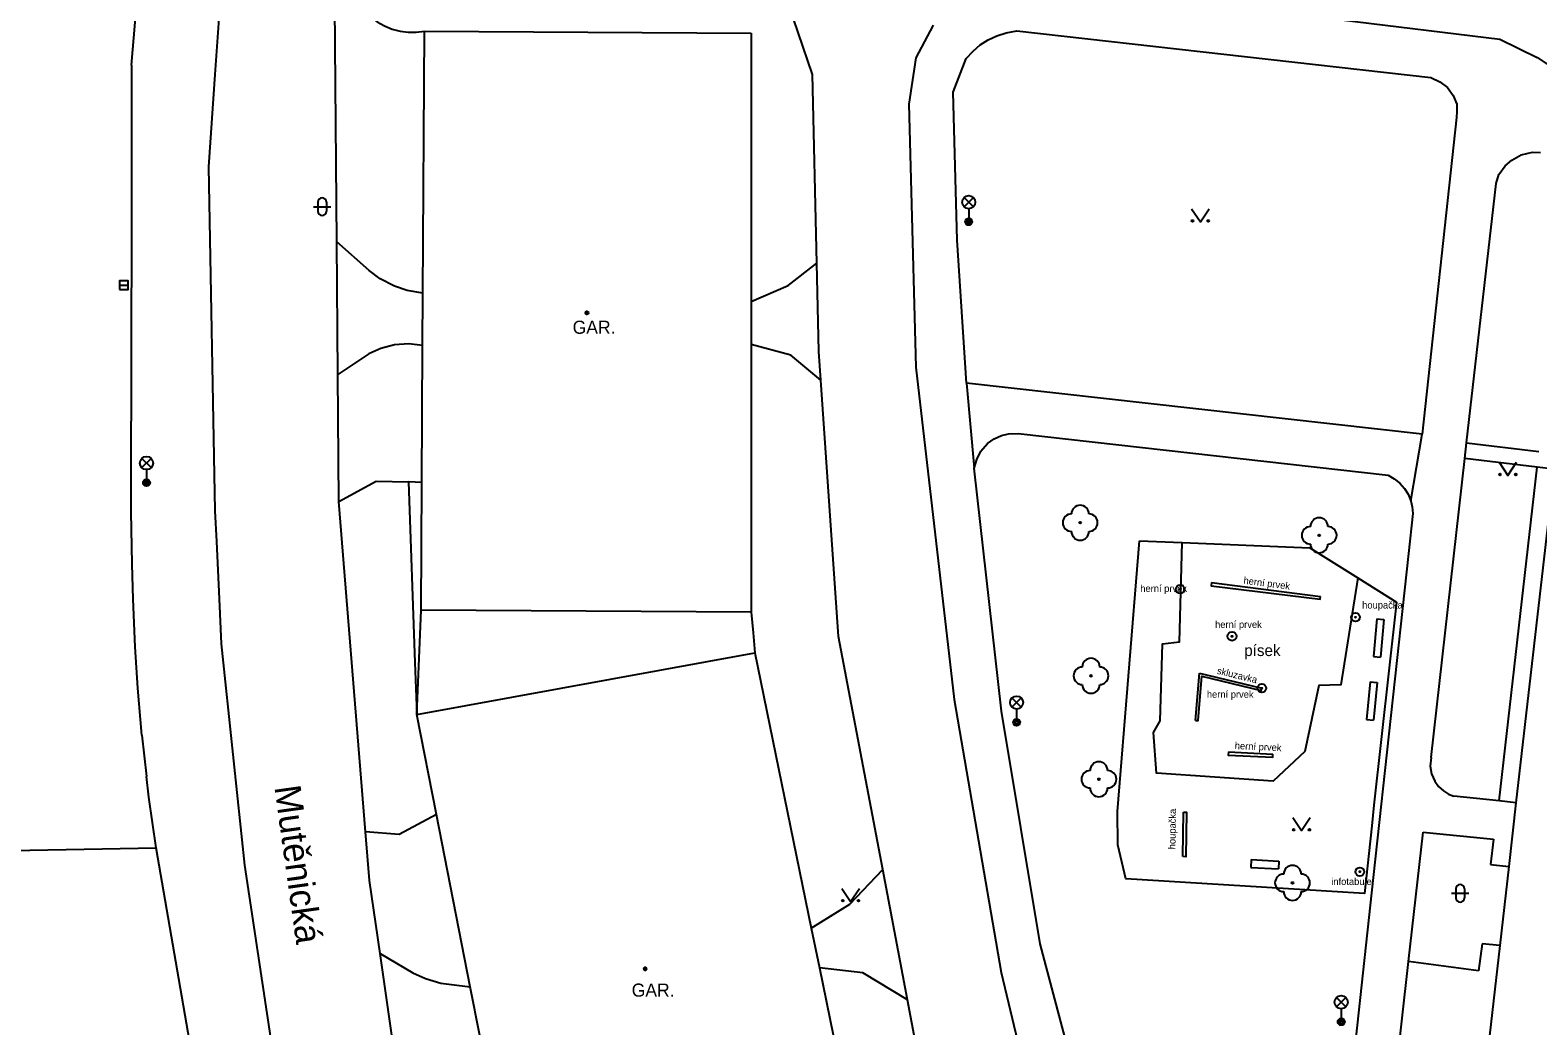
# Model space of a CAD drawing. Extents: x -595546 to -593986, y -1160845 to -1159202.
# Drawn here: x -594672.6 to -594586.3, y -1160259.2 to -1160202.2 of the extents above; entities that cross this region are included whole.
import ezdxf

# ---------------------------------------------------------------- set-up
doc = ezdxf.new("R2010")
doc.units = 0
for name, color, linetype in [('Level 22', 7, 'Continuous'), ('Level 25', 7, 'Continuous'), ('Level 27', 7, 'Continuous'), ('Level 33', 7, 'Continuous'), ('Level 36', 7, 'Continuous'), ('Level 39', 7, 'Continuous'), ('Nazvy ulic', 7, 'Continuous'), ('Specificka linie pasportu komunikaci', 7, 'Continuous'), ('TM - budovy zdene_ betonove - VP', 7, 'Continuous'), ('TM - chodniky - VP', 7, 'Continuous'), ('TM - komunikace - VP', 7, 'Continuous'), ('TM - lavicka', 7, 'Continuous'), ('TM - plot dreveny - VP', 7, 'Continuous'), ('TM - pomocna konstrukcni linie', 7, 'Continuous'), ('TM - popis objektu', 7, 'Continuous'), ('TM - popis povrchu', 7, 'Continuous'), ('TM - poznamka', 7, 'Continuous'), ('TM - predmet maleho rozsahu (zamereny obvodem)', 7, 'Continuous'), ('TM - rozhrani ploch obecne - VP', 7, 'Continuous'), ('TM - vjezd na pozemek', 7, 'Continuous')]:
    doc.layers.add(name, color=color, linetype=linetype)

msp = doc.modelspace()

# ---------------------------------------------------------------- linework, layer by layer
at = {"layer": 'Level 22'}
for centre in [(-594612.47, -1160230.38), (-594598.79, -1160231.1), (-594611.85, -1160239.14), (-594611.4, -1160245.06), (-594600.32, -1160250.99)]:
    msp.add_circle(centre, 0.05, dxfattribs=at)
for centre, start, end in [((-594612.47, -1160229.88), 0, 180), ((-594612.97, -1160230.38), 90, 270), ((-594611.97, -1160230.38), 270, 90), ((-594599.29, -1160231.1), 90, 270), ((-594598.79, -1160230.6), 0, 180), ((-594598.29, -1160231.1), 270, 90), ((-594612.47, -1160230.88), 180, 0), ((-594598.79, -1160231.6), 180, 0), ((-594611.85, -1160238.64), 0, 180), ((-594612.35, -1160239.14), 90, 270), ((-594611.35, -1160239.14), 270, 90), ((-594611.85, -1160239.64), 180, 0), ((-594611.4, -1160244.56), 0, 180), ((-594611.9, -1160245.06), 90, 270), ((-594610.9, -1160245.06), 270, 90), ((-594611.4, -1160245.56), 180, 0), ((-594600.32, -1160250.49), 0, 180), ((-594600.82, -1160250.99), 90, 270), ((-594599.82, -1160250.99), 270, 90), ((-594600.32, -1160251.49), 180, 0)]:
    msp.add_arc(centre, 0.5, start, end, dxfattribs=at)
at = {"layer": 'Level 25'}
for centre, radius in [((-594606.75, -1160234.19), 0.25), ((-594606.75, -1160234.19), 0.0303), ((-594596.71, -1160235.79), 0.25), ((-594596.71, -1160235.79), 0.0303), ((-594603.78, -1160236.88), 0.25), ((-594603.78, -1160236.88), 0.0303), ((-594602.07, -1160239.85), 0.25), ((-594602.07, -1160239.85), 0.0303), ((-594596.46, -1160250.35), 0.25), ((-594596.46, -1160250.35), 0.0303)]:
    msp.add_circle(centre, radius, dxfattribs=at)
at = {"layer": 'Level 27'}
msp.add_line((-594667.46, -1160216.79), (-594666.96, -1160216.79), dxfattribs=at)
msp.add_lwpolyline([(-594667.46, -1160217.04), (-594666.96, -1160217.04), (-594666.96, -1160216.54), (-594667.46, -1160216.54)], close=True, dxfattribs=at)
at = {"layer": 'Level 33'}
for p, q in [((-594619.115, -1160212.3), (-594618.585, -1160211.77)), ((-594619.115, -1160211.77), (-594618.585, -1160212.3)), ((-594618.85, -1160212.41), (-594618.85, -1160213.16)), ((-594666.175, -1160227.23), (-594665.645, -1160226.7)), ((-594666.175, -1160226.7), (-594665.645, -1160227.23)), ((-594665.91, -1160227.34), (-594665.91, -1160228.09)), ((-594616.375, -1160240.94), (-594615.845, -1160240.41)), ((-594616.375, -1160240.41), (-594615.845, -1160240.94)), ((-594616.11, -1160241.05), (-594616.11, -1160241.8)), ((-594597.795, -1160258.08), (-594597.265, -1160257.55)), ((-594597.795, -1160257.55), (-594597.265, -1160258.08)), ((-594597.53, -1160258.19), (-594597.53, -1160258.94))]:
    msp.add_line(p, q, dxfattribs=at)
for centre, radius in [((-594618.85, -1160212.035), 0.375), ((-594618.85, -1160213.16), 0.2), ((-594618.85, -1160213.16), 0.145), ((-594618.85, -1160213.16), 0.0876), ((-594665.91, -1160226.965), 0.375), ((-594665.91, -1160228.09), 0.2), ((-594665.91, -1160228.09), 0.145), ((-594665.91, -1160228.09), 0.0876), ((-594616.11, -1160240.675), 0.375), ((-594616.11, -1160241.8), 0.2), ((-594616.11, -1160241.8), 0.145), ((-594616.11, -1160241.8), 0.0876), ((-594597.53, -1160257.815), 0.375), ((-594597.53, -1160258.94), 0.2), ((-594597.53, -1160258.94), 0.145), ((-594597.53, -1160258.94), 0.0876)]:
    msp.add_circle(centre, radius, dxfattribs=at)
at = {"layer": 'Level 36'}
for p, q in [((-594656.356, -1160212.296), (-594655.356, -1160212.296)), ((-594656.106, -1160212.046), (-594656.106, -1160212.546)), ((-594655.606, -1160212.046), (-594655.606, -1160212.546)), ((-594591.226, -1160251.586), (-594590.226, -1160251.586)), ((-594590.976, -1160251.336), (-594590.976, -1160251.836)), ((-594590.476, -1160251.336), (-594590.476, -1160251.836))]:
    msp.add_line(p, q, dxfattribs=at)
for points in [[(-594606.09, -1160212.41), (-594605.59, -1160213.16), (-594605.09, -1160212.41)], [(-594588.49, -1160226.92), (-594587.99, -1160227.67), (-594587.49, -1160226.92)], [(-594600.3, -1160247.25), (-594599.8, -1160248), (-594599.3, -1160247.25)], [(-594626.11, -1160251.31), (-594625.61, -1160252.06), (-594625.11, -1160251.31)]]:
    msp.add_lwpolyline(points, dxfattribs=at)
for centre in [(-594606.04, -1160213.11), (-594605.141, -1160213.11), (-594588.44, -1160227.62), (-594587.541, -1160227.62), (-594600.25, -1160247.95), (-594599.351, -1160247.95), (-594626.06, -1160252.01), (-594625.161, -1160252.01)]:
    msp.add_circle(centre, 0.05, dxfattribs=at)
for centre, start, end in [((-594655.856, -1160212.046), 0, 180), ((-594655.856, -1160212.546), 180, 0), ((-594590.726, -1160251.336), 0, 180), ((-594590.726, -1160251.836), 180, 0)]:
    msp.add_arc(centre, 0.25, start, end, dxfattribs=at)
at = {"layer": 'Level 39'}
for centre, radius in [((-594640.7, -1160218.37), 0.09), ((-594640.7, -1160218.37), 0.0398), ((-594637.37, -1160255.91), 0.09), ((-594637.37, -1160255.91), 0.0398)]:
    msp.add_circle(centre, radius, dxfattribs=at)
at = {"layer": 'Specificka linie pasportu komunikaci'}
for points in [[(-594654.4, -1160198.55), (-594654.38, -1160199.02), (-594654.3, -1160199.48), (-594654.16, -1160199.93), (-594653.96, -1160200.36), (-594653.71, -1160200.76), (-594653.42, -1160201.12), (-594653.08, -1160201.44), (-594652.7, -1160201.72), (-594652.29, -1160201.95), (-594651.85, -1160202.13), (-594651.4, -1160202.25), (-594650.93, -1160202.31), (-594650.47, -1160202.31), (-594650, -1160202.25)], [(-594650.09, -1160217.24), (-594651, -1160217.09), (-594651.71, -1160216.84), (-594652.54, -1160216.42), (-594653.16, -1160215.95), (-594655.02, -1160214.3)], [(-594631.3, -1160217.73), (-594629.19, -1160216.81), (-594627.55, -1160215.52)], [(-594650.11, -1160220.24), (-594650.9, -1160220.15), (-594651.71, -1160220.21), (-594652.5, -1160220.42), (-594653.18, -1160220.72), (-594654.96, -1160221.89)], [(-594627.32, -1160222.23), (-594629.04, -1160220.8), (-594631.3, -1160220.19)], [(-594618.98, -1160222.39), (-594618.53, -1160227.25)], [(-594593.55, -1160229.13), (-594592.89, -1160225.32)], [(-594590.35, -1160225.81), (-594586.21, -1160226.31)], [(-594586.31, -1160227.21), (-594590.45, -1160226.71)], [(-594588.49, -1160246.3), (-594586.31, -1160227.21)], [(-594585.34, -1160227.32), (-594586.31, -1160227.21)], [(-594650.15, -1160228.07), (-594650.92, -1160228.05)], [(-594650.44, -1160241.36), (-594650.19, -1160235.39)], [(-594676.72, -1160249.2), (-594665.36, -1160248.98)], [(-594627.86, -1160253.59), (-594625.66, -1160252.2), (-594623.77, -1160250.22)], [(-594652.54, -1160255.04), (-594650.66, -1160256.13), (-594649.95, -1160256.47), (-594649.06, -1160256.72), (-594647.38, -1160256.94)], [(-594622.36, -1160257.69), (-594624.92, -1160256.14), (-594627.4, -1160255.85)]]:
    msp.add_lwpolyline(points, dxfattribs=at)
at = {"layer": 'TM - budovy zdene_ betonove - VP'}
for points in [[(-594650.09, -1160217.24), (-594650, -1160202.25)], [(-594650, -1160202.25), (-594631.31, -1160202.36)], [(-594631.31, -1160202.36), (-594631.3, -1160217.73)], [(-594650.11, -1160220.24), (-594650.09, -1160217.24)], [(-594631.3, -1160217.73), (-594631.3, -1160220.19)], [(-594650.15, -1160228.07), (-594650.11, -1160220.24)], [(-594631.3, -1160220.19), (-594631.3, -1160235.5)], [(-594650.19, -1160235.39), (-594650.15, -1160228.07)], [(-594631.3, -1160235.5), (-594650.19, -1160235.39)], [(-594650.44, -1160241.36), (-594631.09, -1160237.82)], [(-594631.09, -1160237.82), (-594627.86, -1160253.59)], [(-594649.32, -1160247.07), (-594650.44, -1160241.36)], [(-594647.38, -1160256.94), (-594649.32, -1160247.07)], [(-594627.86, -1160253.59), (-594627.4, -1160255.85)], [(-594627.4, -1160255.85), (-594624.24, -1160271.28)], [(-594646.83, -1160259.72), (-594647.38, -1160256.94)]]:
    msp.add_lwpolyline(points, dxfattribs=at)
at = {"layer": 'TM - chodniky - VP'}
for points in [[(-594618.99, -1160203.82), (-594618.59, -1160203.39), (-594618.2, -1160203.04), (-594617.74, -1160202.74), (-594617.25, -1160202.52), (-594616.71, -1160202.34)], [(-594616.71, -1160202.34), (-594616.09, -1160202.23)], [(-594616.09, -1160202.23), (-594592.4, -1160204.91)], [(-594619.74, -1160205.75), (-594618.99, -1160203.82)], [(-594592.4, -1160204.91), (-594591.88, -1160205.16), (-594591.44, -1160205.47), (-594591.13, -1160205.93), (-594590.92, -1160206.43)], [(-594619.52, -1160214.21), (-594619.74, -1160205.75)], [(-594590.92, -1160206.43), (-594590.92, -1160206.84), (-594590.93, -1160207.19)], [(-594590.93, -1160207.19), (-594592.89, -1160225.32)], [(-594588.67, -1160210.96), (-594588.5, -1160210.45), (-594588.14, -1160209.96), (-594587.77, -1160209.64), (-594587.23, -1160209.33), (-594586.59, -1160209.17), (-594586.13, -1160209.2)], [(-594590.35, -1160225.81), (-594588.67, -1160210.96)], [(-594618.98, -1160222.39), (-594619.52, -1160214.21)], [(-594592.89, -1160225.32), (-594618.98, -1160222.39)], [(-594618.53, -1160227.25), (-594618.39, -1160226.77), (-594618.15, -1160226.28), (-594617.78, -1160225.85), (-594617.4, -1160225.58), (-594616.98, -1160225.39), (-594616.58, -1160225.29), (-594616.02, -1160225.27)], [(-594616.02, -1160225.27), (-594594.84, -1160227.65)], [(-594590.45, -1160226.71), (-594590.35, -1160225.81)], [(-594592.38, -1160243.81), (-594590.45, -1160226.71)], [(-594616.97, -1160241.16), (-594618.53, -1160227.25)], [(-594594.84, -1160227.65), (-594594.49, -1160227.86), (-594594.18, -1160228.12), (-594593.91, -1160228.42), (-594593.7, -1160228.75), (-594593.55, -1160229.13)], [(-594593.55, -1160229.13), (-594593.46, -1160229.48), (-594593.43, -1160229.85)], [(-594593.43, -1160229.85), (-594593.68, -1160232.15)], [(-594593.68, -1160232.15), (-594595.7, -1160250.68)], [(-594614.76, -1160254.48), (-594616.97, -1160241.16)], [(-594592.38, -1160243.81), (-594592.43, -1160244.31), (-594592.37, -1160244.75), (-594592.18, -1160245.16), (-594591.96, -1160245.47), (-594591.68, -1160245.72), (-594591.38, -1160245.91), (-594591.08, -1160246.02)], [(-594588.49, -1160246.3), (-594591.08, -1160246.02)], [(-594587.53, -1160246.41), (-594588.49, -1160246.3)], [(-594593.67, -1160255.49), (-594592.83, -1160248.09)], [(-594592.83, -1160248.09), (-594588.81, -1160248.49)], [(-594588.81, -1160248.49), (-594588.98, -1160249.94)], [(-594588.98, -1160249.94), (-594587.94, -1160250.05)], [(-594595.7, -1160250.68), (-594598.88, -1160280.08)], [(-594611.23, -1160267.8), (-594614.76, -1160254.48)], [(-594596.45, -1160280.24), (-594593.67, -1160255.49)]]:
    msp.add_lwpolyline(points, dxfattribs=at)
at = {"layer": 'TM - komunikace - VP'}
for points in [[(-594655.02, -1160214.3), (-594655.13, -1160200.78), (-594654.87, -1160199.26), (-594654.38, -1160198.2)], [(-594615.63, -1160199.37), (-594588.45, -1160202.71)], [(-594666.76, -1160204.2), (-594666.42, -1160200.15)], [(-594661.68, -1160200.18), (-594662, -1160204.74)], [(-594627.8, -1160204.74), (-594629.44, -1160199.9)], [(-594620.88, -1160201.91), (-594621.87, -1160203.78)], [(-594588.45, -1160202.71), (-594586.31, -1160203.76)], [(-594621.87, -1160203.78), (-594622.28, -1160206.43)], [(-594586.31, -1160203.76), (-594583.88, -1160205.38)], [(-594666.76, -1160204.2), (-594666.77, -1160209.29)], [(-594662, -1160204.74), (-594662.37, -1160210.01), (-594662, -1160229.7), (-594661.91, -1160231.45), (-594661.75, -1160234.74), (-594661.63, -1160237.31), (-594660.31, -1160249.97), (-594658.55, -1160261.63), (-594656.29, -1160271.98)], [(-594627.55, -1160215.52), (-594627.8, -1160204.74)], [(-594622.28, -1160206.43), (-594621.87, -1160221.48)], [(-594666.77, -1160209.29), (-594666.77, -1160214.38)], [(-594666.77, -1160214.38), (-594666.78, -1160219.48)], [(-594654.96, -1160221.89), (-594655.02, -1160214.3)], [(-594627.43, -1160220.59), (-594627.55, -1160215.52)], [(-594666.78, -1160219.48), (-594666.79, -1160224.57)], [(-594627.32, -1160222.23), (-594627.43, -1160220.59)], [(-594654.9, -1160229.17), (-594654.96, -1160221.89)], [(-594621.87, -1160221.48), (-594619.69, -1160240.49)], [(-594626.3, -1160236.89), (-594627.32, -1160222.23)], [(-594666.74, -1160232.75), (-594666.79, -1160229.75), (-594666.79, -1160224.57)], [(-594585.34, -1160227.32), (-594587.53, -1160246.41)], [(-594653.38, -1160248.06), (-594654.9, -1160229.17)], [(-594666.68, -1160234.75), (-594666.74, -1160232.75)], [(-594666.55, -1160237.48), (-594666.68, -1160234.75)], [(-594666.4, -1160239.84), (-594666.55, -1160237.48)], [(-594623.77, -1160250.22), (-594626.3, -1160236.89)], [(-594666.17, -1160242.54), (-594666.4, -1160239.84)], [(-594619.69, -1160240.49), (-594616.99, -1160256.12)], [(-594666.17, -1160242.54), (-594665.92, -1160244.91)], [(-594665.36, -1160248.98), (-594665.78, -1160246.09), (-594665.92, -1160244.91)], [(-594587.53, -1160246.41), (-594587.94, -1160250.05)], [(-594652.54, -1160255.04), (-594653.15, -1160250.85), (-594653.38, -1160248.06)], [(-594661.45, -1160271.58), (-594665.36, -1160248.98)], [(-594622.36, -1160257.69), (-594623.77, -1160250.22)], [(-594587.94, -1160250.05), (-594588.46, -1160254.58)], [(-594588.46, -1160254.58), (-594591.74, -1160283.25)], [(-594651.46, -1160262.51), (-594652.54, -1160255.04)], [(-594616.99, -1160256.12), (-594613.97, -1160268.73)], [(-594619.99, -1160270.24), (-594622.36, -1160257.69)]]:
    msp.add_lwpolyline(points, dxfattribs=at)
at = {"layer": 'TM - lavicka'}
for points in [[(-594595.49, -1160235.88), (-594595.69, -1160238.04)], [(-594595.49, -1160235.88), (-594595.09, -1160235.92)], [(-594595.09, -1160235.92), (-594595.29, -1160238.08)], [(-594595.69, -1160238.04), (-594595.29, -1160238.08)], [(-594595.88, -1160239.48), (-594596.08, -1160241.64)], [(-594595.88, -1160239.48), (-594595.48, -1160239.52)], [(-594595.48, -1160239.52), (-594595.68, -1160241.68)], [(-594596.08, -1160241.64), (-594595.68, -1160241.68)], [(-594602.69, -1160249.66), (-594602.71, -1160250.1)], [(-594602.71, -1160250.1), (-594601.12, -1160250.19)], [(-594602.69, -1160249.66), (-594601.1, -1160249.75)], [(-594601.1, -1160249.75), (-594601.12, -1160250.19)]]:
    msp.add_lwpolyline(points, dxfattribs=at)
at = {"layer": 'TM - plot dreveny - VP'}
for points in [[(-594595.78, -1160247.72), (-594596.19, -1160251.6), (-594609.85, -1160250.76), (-594610.32, -1160248.82), (-594610.33, -1160246.9), (-594609.07, -1160231.41)], [(-594609.07, -1160231.41), (-594606.63, -1160231.51), (-594599.33, -1160231.81)], [(-594599.33, -1160231.81), (-594596.58, -1160233.53), (-594594.36, -1160234.92)], [(-594594.36, -1160234.92), (-594595.66, -1160246.55)]]:
    msp.add_lwpolyline(points, dxfattribs=at)
at = {"layer": 'TM - pomocna konstrukcni linie'}
for points in [[(-594604.95, -1160233.8), (-594604.97, -1160233.99), (-594598.73, -1160234.76), (-594598.71, -1160234.6)], [(-594605.87, -1160241.7), (-594605.72, -1160241.7), (-594605.5, -1160239.17), (-594602.11, -1160239.99), (-594602.07, -1160239.85)], [(-594603.99, -1160243.5), (-594604, -1160243.69), (-594601.44, -1160243.8), (-594601.44, -1160243.62)], [(-594606.55, -1160246.94), (-594606.38, -1160246.94), (-594606.43, -1160249.49), (-594606.59, -1160249.48)]]:
    msp.add_lwpolyline(points, dxfattribs=at)
at = {"layer": 'TM - predmet maleho rozsahu (zamereny obvodem)'}
for points in [[(-594604.95, -1160233.8), (-594598.71, -1160234.6)], [(-594605.87, -1160241.7), (-594605.64, -1160238.98)], [(-594605.64, -1160238.98), (-594602.07, -1160239.85)], [(-594603.99, -1160243.5), (-594601.44, -1160243.62)], [(-594606.59, -1160249.48), (-594606.55, -1160246.94)]]:
    msp.add_lwpolyline(points, dxfattribs=at)
at = {"layer": 'TM - rozhrani ploch obecne - VP'}
for points in [[(-594654.9, -1160229.17), (-594652.76, -1160228.01), (-594650.92, -1160228.05)], [(-594650.92, -1160228.05), (-594650.55, -1160238.38)], [(-594596.58, -1160233.53), (-594597.56, -1160239.65), (-594598.81, -1160239.7), (-594599.61, -1160243.48), (-594601.43, -1160245.17), (-594608.1, -1160244.71), (-594608.28, -1160242.39), (-594607.9, -1160241.72), (-594607.76, -1160237.32), (-594606.78, -1160237.2), (-594606.63, -1160231.51)], [(-594631.3, -1160235.5), (-594631.19, -1160236.68)], [(-594631.19, -1160236.68), (-594631.09, -1160237.82)], [(-594650.55, -1160238.38), (-594650.44, -1160241.36)], [(-594649.32, -1160247.07), (-594651.44, -1160248.22), (-594653.38, -1160248.06)], [(-594589.46, -1160254.48), (-594589.67, -1160256.02)], [(-594588.46, -1160254.58), (-594589.46, -1160254.48)], [(-594589.67, -1160256.02), (-594593.67, -1160255.49)]]:
    msp.add_lwpolyline(points, dxfattribs=at)
at = {"layer": 'TM - vjezd na pozemek'}
msp.add_lwpolyline([(-594595.66, -1160246.55), (-594595.78, -1160247.72)], dxfattribs=at)

# ---------------------------------------------------------------- texts
at = {"layer": 'Nazvy ulic'}
msp.add_text('Mutěnická', height=1.5, rotation=277.93209, dxfattribs=at).set_placement((-594658.594, -1160245.498))
at = {"layer": 'TM - popis objektu'}
for p in [(-594641.52, -1160219.57), (-594638.14, -1160257.5)]:
    msp.add_text('GAR.', height=0.75, dxfattribs=at).set_placement(p)
at = {"layer": 'TM - popis povrchu'}
msp.add_text('písek', height=0.65, dxfattribs=at).set_placement((-594603.08, -1160238.01))
at = {"layer": 'TM - poznamka'}
for s, p in [('herní prvek', (-594609.03, -1160234.34)), ('houpačka', (-594596.33, -1160235.29)), ('herní prvek', (-594604.75, -1160236.4)), ('herní prvek', (-594605.22, -1160240.4)), ('infotabule', (-594598.1, -1160251.11))]:
    msp.add_text(s, height=0.4, dxfattribs=at).set_placement(p)
for s, rotation, p in [('herní prvek', 352.69424, (-594603.14, -1160233.87)), ('skluzavka', 346.30412, (-594604.67, -1160239.02)), ('herní prvek', 357.30572, (-594603.63, -1160243.33)), ('houpačka', 89.09778, (-594607.02, -1160249.07))]:
    msp.add_text(s, height=0.4, rotation=rotation, dxfattribs=at).set_placement(p)

doc.saveas('drawing.dxf')
